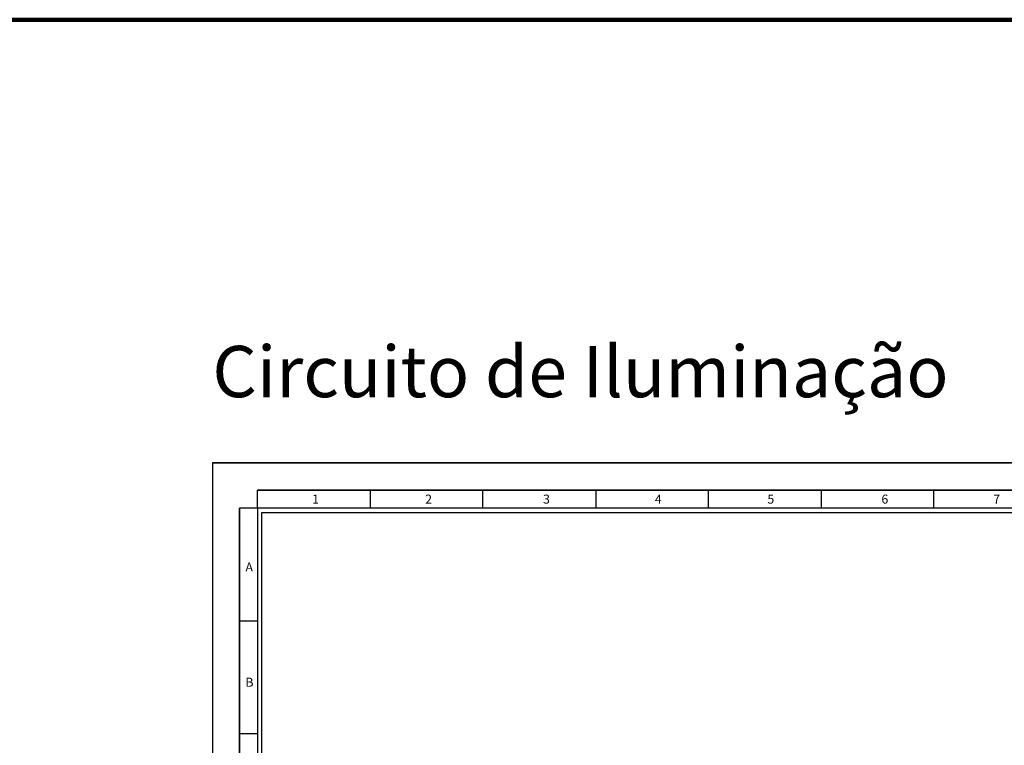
# Model space of a CAD drawing. Header units: millimetres. Extents: x -559 to 10735, y -2326 to 222.
# Tile 511 of 656: x 3559 to 3990, y -721 to -404. Entities that reach past the tile are written whole.
import ezdxf

# ---------------------------------------------------------------- set-up
doc = ezdxf.new("R2010")
doc.units = ezdxf.units.MM
doc.header["$LTSCALE"] = 4
for name, color, linetype in [('Limite do Plano', 255, 'Continuous'), ('Modelo', 251, 'Continuous'), ('Titulos de Pagina', 1, 'Continuous')]:
    doc.layers.add(name, color=color, linetype=linetype)
doc.styles.add('STYLE1', font='txt', dxfattribs={"width": 0.8})

msp = doc.modelspace()

# ---------------------------------------------------------------- linework, layer by layer
at = {"layer": 'Limite do Plano', "lineweight": 200}
msp.add_lwpolyline([(3181.39, -403.54), (4692.19, -403.54), (4692.19, -2326.04), (3181.39, -2326.04)], close=True, dxfattribs=at)
at = {"layer": 'Modelo'}
for p, q in [((3643.16, -597.7), (4230.42, -597.7)), ((4157.26, -609.57), (3662.93, -609.57)), ((3662.93, -617.48), (3662.93, -609.57)), ((3662.93, -609.57), (3761.8, -609.57)), ((3712.37, -609.57), (3712.37, -617.48)), ((3761.8, -617.48), (3761.8, -609.57)), ((3761.8, -609.57), (3860.66, -609.57)), ((3811.23, -609.57), (3811.23, -617.48)), ((3860.66, -617.48), (3860.66, -609.57)), ((3860.66, -609.57), (3959.53, -609.57)), ((3910.1, -609.57), (3910.1, -617.48)), ((3959.53, -617.48), (3959.53, -609.57)), ((3959.53, -609.57), (4058.39, -609.57)), ((3655.02, -914.07), (3655.02, -617.48)), ((3662.93, -617.48), (3655.02, -617.48)), ((3655.02, -617.48), (3655.02, -716.34)), ((3910.1, -617.48), (3910.1, -617.48)), ((3655.02, -666.91), (3662.93, -666.91)), ((3662.93, -716.34), (3655.02, -716.34)), ((3655.02, -716.34), (3655.02, -815.21))]:
    msp.add_line(p, q, dxfattribs=at)
for points in [[(3643.16, -1012.94), (4230.42, -1012.94), (4230.42, -597.7), (3643.16, -597.7)], [(3662.93, -993.16), (4210.65, -993.16), (4210.65, -617.48), (3662.93, -617.48)], [(4208.67, -991.19), (3664.91, -991.19), (3664.91, -619.45), (4208.67, -619.45)]]:
    msp.add_lwpolyline(points, close=True, dxfattribs=at)

# ---------------------------------------------------------------- texts
at = {"layer": 'Modelo', "char_height": 3.95, "attachment_point": 1}
for s, heights, insert in [('1', [0], (3686.9, -611.59)), ('2', [0], (3736.48, -611.59)), ('3', [0], (3788.16, -611.59)), ('4', [3.95], (3837.19, -611.59)), ('5', [0], (3886.52, -611.59)), ('6', [0], (3936.52, -611.59)), ('7', [0], (3985.54, -611.59)), ('A', [0], (3657.67, -641.32)), ('B', [0], (3657.67, -691.82))]:
    msp.add_mtext_dynamic_manual_height_columns(s, width=54.2922, gutter_width=19.77, heights=heights, dxfattribs=dict(at, insert=insert))
at = {"layer": 'Titulos de Pagina', "insert": (3643.16, -546.46), "char_height": 22.4602, "attachment_point": 1, "style": 'STYLE1'}
msp.add_mtext_dynamic_manual_height_columns('Circuito de Iluminação', width=703.6598, gutter_width=112.3, heights=[0], dxfattribs=at)

doc.saveas('drawing.dxf')
